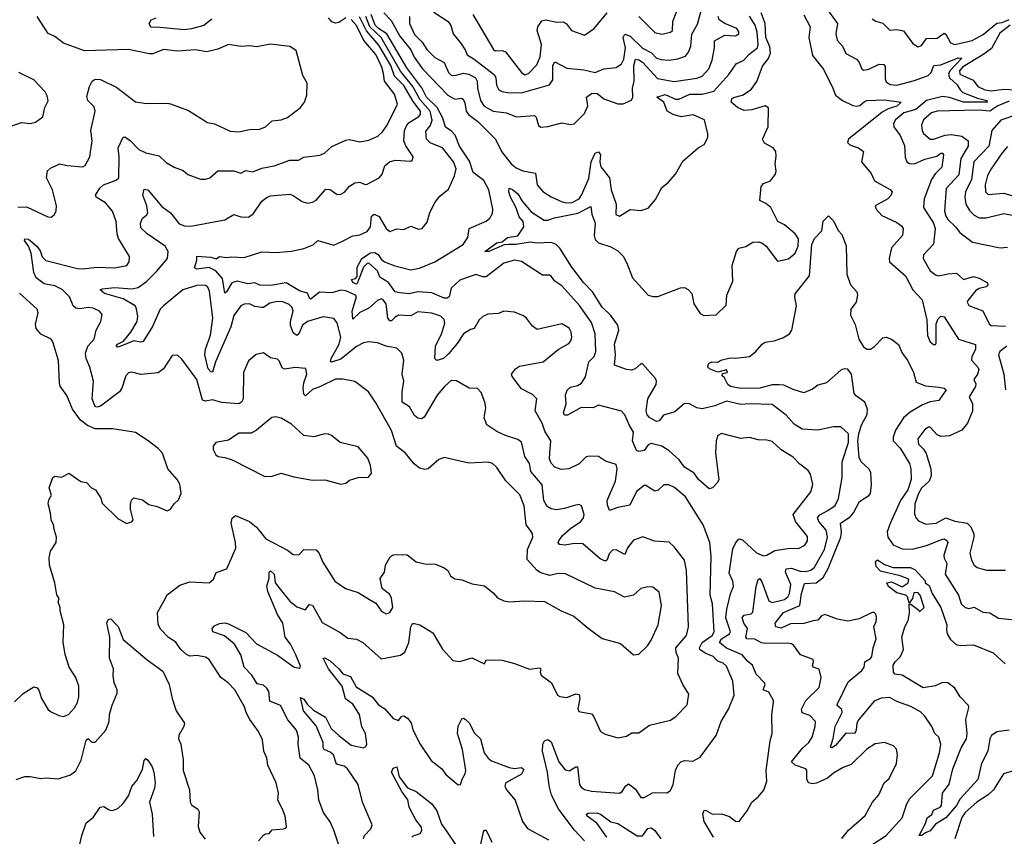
# Model space of a CAD drawing. Extents: x 1603745 to 1745082, y 385868 to 533966.
# Tile 303 of 646: x 1709735 to 1715348, y 405020 to 409676. Entities that reach past the tile are written whole.
import ezdxf

# ---------------------------------------------------------------- set-up
doc = ezdxf.new("R2010")
doc.units = 0

msp = doc.modelspace()

# ---------------------------------------------------------------- linework, layer by layer
at = {"layer": '0CON20XD'}
for points in [[(1713689.2, 405015), (1713636, 405105), (1713630, 405145), (1713635, 405165.8), (1713645, 405168.6), (1713685, 405146.5), (1713735, 405148.5), (1713782.1, 405132.1), (1713815, 405105.6), (1713835.6, 405104.4), (1713882.9, 405165), (1713908.6, 405215), (1713945.5, 405244.5), (1713976.4, 405283.6), (1713993.6, 405335), (1713990.9, 405395), (1714012.3, 405565), (1714024.4, 405605), (1714023.3, 405715), (1714032.9, 405785), (1714032.5, 405795), (1714005, 405840.8), (1713972.9, 405855), (1713984.3, 405885), (1713981.4, 405895), (1713933.5, 405943.5), (1713913.1, 405995), (1713885.8, 406015.8), (1713853.9, 406053.9), (1713765, 406092.7), (1713724.4, 406125), (1713735.6, 406145), (1713780.4, 406175), (1713786.3, 406185), (1713760.7, 406265), (1713765.2, 406315), (1713787.3, 406402.7), (1713804.5, 406445), (1713799.5, 406475), (1713779.2, 406520.8), (1713800.6, 406659.4), (1713815, 406692), (1713834.6, 406715.4), (1713855, 406710), (1713935, 406635.4), (1713975, 406618.5), (1713995, 406622.5), (1714039.8, 406650.2), (1714125, 406661.8), (1714175, 406661.2), (1714210.5, 406679.5), (1714225.5, 406705), (1714225, 406728.8), (1714156.8, 406815), (1714144.7, 406855), (1714245.3, 406984.7), (1714256.2, 407025), (1714243.1, 407085), (1714229.4, 407105), (1714182, 407142), (1714145, 407181.2), (1714075, 407222.5), (1714025, 407271.2), (1713995, 407279.1), (1713945, 407280), (1713895, 407294.4), (1713845, 407288.8), (1713735, 407315.7), (1713714.5, 407305.5), (1713705.6, 407274.4), (1713700.9, 407205), (1713720.8, 407055), (1713713, 407037), (1713683.9, 407006.1), (1713665, 407001.2), (1713605, 407054.2), (1713579.8, 407089.8), (1713524.2, 407124.2), (1713495, 407165.5), (1713436.9, 407216.9), (1713395, 407244.5), (1713335, 407259.3), (1713317.7, 407252.3), (1713295, 407220), (1713265, 407214.4), (1713250.5, 407220.5), (1713228.2, 407275), (1713234.5, 407325), (1713211.3, 407361.3), (1713185, 407423.3), (1713165, 407443.3), (1713035, 407477.5), (1713005, 407462), (1712935, 407465.6), (1712858.6, 407421.4), (1712840.8, 407420.8), (1712834.7, 407435), (1712850.4, 407485), (1712846.8, 407535), (1712856.7, 407563.3), (1712875, 407580.5), (1712915, 407589.6), (1712937.2, 407602.8), (1712960.2, 407639.8), (1712980, 407725), (1713010.8, 407755), (1713019.4, 407785), (1713015.4, 407885), (1712995, 407949.4), (1712926.1, 408046.1), (1712825, 408158.6), (1712785, 408185.7), (1712765, 408214), (1712755, 408219.2), (1712715, 408219.4), (1712595, 408297.3), (1712555, 408304.5), (1712495, 408287.9), (1712395, 408209.2), (1712375, 408209.1), (1712335, 408223.1), (1712245, 408191), (1712194.1, 408145), (1712183.4, 408096.6), (1712172.6, 408087.4), (1712155, 408087.6), (1712085, 408117.9), (1712005, 408123.8), (1711955, 408113.5), (1711901.9, 408118.1), (1711875, 408124.4), (1711838.2, 408178.2), (1711788.7, 408208.7), (1711774, 408245), (1711725, 408288.5), (1711715, 408286.4), (1711694.1, 408265.9), (1711658.7, 408171.3), (1711655, 408168), (1711635, 408178.2), (1711626, 408195), (1711648.8, 408201.2), (1711658.5, 408211.5), (1711659.5, 408265), (1711684.8, 408315), (1711735, 408345.8), (1711759.1, 408349.1), (1711777.9, 408337.9), (1711798.3, 408308.3), (1711815, 408296.1), (1711873.1, 408273.1), (1711965, 408250), (1712015, 408259.6), (1712102.2, 408295), (1712262.5, 408395), (1712289.1, 408435), (1712297.1, 408485), (1712395, 408527.8), (1712415, 408544.3), (1712429.7, 408570.3), (1712433.1, 408595), (1712410.2, 408705), (1712380.1, 408760.1), (1712320.2, 408805), (1712299.5, 408869.5), (1712242.3, 408955), (1712216.8, 409016.8), (1712195, 409042.2), (1712163.4, 409063.4), (1712147.9, 409115), (1712115.5, 409175.5), (1712054.3, 409235), (1712027.4, 409287.4), (1711942.2, 409402.2), (1711828.1, 409595), (1711780.4, 409625), (1711762, 409645), (1711739, 409705)], [(1711810.5, 409715), (1711852.1, 409672.1), (1711902.3, 409582.3), (1711965.2, 409505), (1711982.9, 409462.9), (1712032.2, 409395), (1712175.3, 409245), (1712215, 409223.8), (1712255, 409228.9), (1712262.3, 409222.3), (1712272.6, 409202.6), (1712281, 409155), (1712293.8, 409135), (1712346.7, 409095), (1712446.9, 408995), (1712480.9, 408925), (1712536.9, 408855), (1712565, 408831.1), (1712602.5, 408815), (1712675, 408800.6), (1712685.4, 408735), (1712717, 408697), (1712765, 408666.6), (1712828, 408638), (1712855, 408631.1), (1712885, 408633.2), (1712924.1, 408655), (1712937.6, 408675), (1712980.3, 408769.7), (1712992.9, 408865), (1713015.3, 408914.7), (1713035, 408921.8), (1713045.7, 408905.7), (1713041.5, 408865), (1713047.5, 408837.5), (1713097.5, 408775), (1713107.5, 408705), (1713136.2, 408625), (1713133.8, 408565), (1713155, 408556.7), (1713215, 408594), (1713275, 408587.5), (1713317.9, 408602.1), (1713358.7, 408651.3), (1713395, 408718.8), (1713431.7, 408748.3), (1713474.3, 408795.7), (1713515, 408870), (1713603.3, 408945), (1713636, 408965), (1713657.5, 409005), (1713658, 409025), (1713639.2, 409105), (1713573.9, 409133.9), (1713505, 409122.5), (1713460, 409135), (1713425.4, 409155), (1713406.3, 409206.3), (1713367.5, 409235), (1713415, 409249.5), (1713473.3, 409223.3), (1713492.3, 409222.3), (1713555, 409251.3), (1713625, 409251.9), (1713691.5, 409268.5), (1713777.3, 409362.7), (1713820, 409425), (1713863.8, 409446.2), (1713891.7, 409478.3), (1713940, 409515), (1713944.7, 409535.3), (1713939.2, 409605), (1713927.1, 409645), (1713895, 409695.3)], [(1712095, 409719.2), (1712178.2, 409665), (1712193.6, 409643.6), (1712205.6, 409595), (1712247.3, 409545), (1712274.4, 409505), (1712285.8, 409475), (1712325, 409451.5), (1712441.1, 409361.1), (1712449.4, 409345), (1712452.4, 409302.4), (1712467, 409277), (1712485, 409266.2), (1712515, 409260.3), (1712595, 409258.9), (1712756, 409305), (1712775, 409333.3), (1712774.4, 409415.6), (1712785, 409436.5), (1712855, 409399.6), (1712950.9, 409390.9), (1713015, 409374.5), (1713065, 409396.4), (1713135, 409403.9), (1713165.5, 409424.5), (1713179, 409451), (1713189.1, 409515), (1713174.7, 409575.3), (1713185, 409594.4), (1713215, 409582.9), (1713285, 409513.3), (1713337.4, 409487.4), (1713365, 409456.9), (1713390.9, 409449.1), (1713435, 409445.3), (1713487.6, 409452.4), (1713531.2, 409468.8), (1713548.4, 409491.6), (1713560.7, 409525), (1713566.2, 409593.8), (1713599.5, 409650.5), (1713620.8, 409735)], [(1712318, 409705), (1712436.1, 409506.1), (1712445, 409498.9), (1712485, 409499.6), (1712505, 409492.1), (1712595, 409375.5), (1712615, 409362), (1712635, 409368.8), (1712682.2, 409417.8), (1712703, 409465), (1712709.8, 409535), (1712684.6, 409615.4), (1712688.6, 409635), (1712711.1, 409668.9), (1712734.2, 409675.8), (1712797.5, 409662.5), (1712835, 409663.8), (1712852.1, 409652.1), (1712880, 409615), (1712955, 409588.6), (1713010, 409625), (1713084.2, 409715.8)], [(1714422.2, 405007.8), (1714459.2, 405055), (1714555, 405138), (1714595.7, 405215), (1714633.2, 405256.8), (1714662, 405325), (1714690.8, 405349.2), (1714732.9, 405435), (1714739.4, 405485), (1714733, 405517), (1714716.2, 405535), (1714665, 405554.3), (1714612.4, 405547.6), (1714565, 405517.5), (1714475, 405428.6), (1714428.7, 405411.3), (1714375, 405380), (1714339.4, 405350.6), (1714277.5, 405322.5), (1714255, 405318.5), (1714231.1, 405325), (1714222, 405345), (1714222.5, 405395), (1714216.9, 405405), (1714155, 405425.4), (1714135.6, 405445), (1714197.9, 405522.1), (1714234.4, 405555), (1714252.2, 405585), (1714270, 405645), (1714272.2, 405675), (1714238.7, 405708.7), (1714195, 405724.6), (1714190.9, 405745), (1714215.8, 405794.2), (1714292.5, 405867.5), (1714302.9, 405925), (1714292, 405972), (1714258.8, 405985), (1714254.2, 405994.2), (1714260.8, 406015), (1714257.9, 406027.9), (1714186.7, 406055), (1714147.3, 406107.3), (1714135, 406116.9), (1714110.6, 406120.6), (1713988.7, 406118.7), (1713963.3, 406123.3), (1713925, 406143.8), (1713880, 406145), (1713874.2, 406155), (1713884.8, 406204.8), (1713863.1, 406235), (1713852.8, 406267.2), (1713865, 406280), (1713905, 406289.1), (1713915, 406297.5), (1713933.3, 406445), (1713945, 406483.8), (1713955, 406488.8), (1713965, 406470.8), (1714005, 406361.8), (1714025, 406352.5), (1714095, 406370.6), (1714114, 406386), (1714123.8, 406405), (1714130.5, 406455), (1714101.4, 406525), (1714103.6, 406545), (1714135, 406549.2), (1714185, 406531.4), (1714215, 406529.8), (1714245, 406536.8), (1714265, 406553.6), (1714322.4, 406655), (1714340.2, 406725), (1714332, 406765), (1714290.3, 406815), (1714283.7, 406835), (1714297.1, 406852.9), (1714341.6, 406878.4), (1714383.9, 406906.1), (1714403.2, 406945), (1714422.9, 407065), (1714423.8, 407155), (1714459.4, 407265), (1714459.6, 407315), (1714415, 407354.3), (1714375, 407354.5), (1714285, 407335.7), (1714195, 407341.1), (1714150.3, 407370.3), (1714105, 407421.9), (1714025, 407482.7), (1713895, 407486.2), (1713845, 407481.7), (1713765, 407501.1), (1713698, 407475), (1713625, 407456.7), (1713595, 407463.3), (1713554, 407485), (1713525, 407488.4), (1713469.1, 407440.9), (1713405, 407421.5), (1713380.7, 407389.3), (1713365, 407385.4), (1713325, 407407.2), (1713312.8, 407422.8), (1713306.9, 407445), (1713316.2, 407513.8), (1713363.8, 407595), (1713365.3, 407615), (1713359.4, 407629.4), (1713285, 407713.1), (1713275, 407713.1), (1713243.1, 407685), (1713222.2, 407677.8), (1713195, 407681), (1713126.5, 407706.5), (1713132.4, 407765), (1713126, 407825), (1713150.4, 407905), (1713145.5, 407935), (1713105, 407988.8), (1713055, 408037.5), (1713000.5, 408125), (1712948.2, 408178.2), (1712883.3, 408265), (1712814.2, 408374.2), (1712793.3, 408393.3), (1712765, 408405.9), (1712685, 408401.8), (1712645, 408407.4), (1712565, 408394), (1712524, 408394), (1712496.8, 408393.2), (1712410, 408355), (1712387.5, 408355), (1712455, 408404.5), (1712485, 408408.5), (1712515, 408434.6), (1712575, 408442.7), (1712609.4, 408495), (1712605.6, 408525), (1712582.7, 408552.7), (1712565, 408602.9), (1712533.1, 408665), (1712524.3, 408695), (1712525, 408716), (1712545, 408707.8), (1712575, 408683.1), (1712600.4, 408640.4), (1712650.6, 408580.6), (1712725, 408533.1), (1712745, 408532.6), (1712783.1, 408546.9), (1712916.5, 408573.5), (1712991.2, 408611.2), (1712997.2, 408567.2), (1713015.2, 408515), (1713010.2, 408445), (1713015, 408421.8), (1713035, 408403.2), (1713105, 408381.8), (1713145, 408358.2), (1713175, 408327.7), (1713196.9, 408286.9), (1713228.4, 408205), (1713318.1, 408105), (1713345, 408096.8), (1713372.4, 408097.6), (1713502.1, 408147.9), (1713525, 408148.1), (1713545, 408137.5), (1713566.9, 408115), (1713578.5, 408055), (1713615, 408000.8), (1713635, 407989.2), (1713705, 407992.5), (1713761.7, 408048.3), (1713765.8, 408105), (1713800.9, 408185), (1713796.2, 408275), (1713822, 408355), (1713835, 408374), (1713875, 408382.9), (1713915, 408407.5), (1713945, 408410), (1713965, 408404.3), (1713990, 408385), (1714055, 408299.2), (1714118, 408312), (1714156, 408344), (1714173.6, 408385), (1714175, 408427.1), (1714155.3, 408455.3), (1714095, 408506.7), (1714056.2, 408525), (1714016.2, 408605), (1713988.3, 408628.3), (1713953.3, 408645), (1713962, 408725), (1713975, 408742), (1714015, 408758), (1714043.8, 408795), (1714048, 408812), (1714040.7, 408855), (1714048.2, 408898.2), (1714045, 408924.4), (1714030.5, 408945), (1713981.7, 408971.7), (1713968.9, 408995), (1714001.4, 409065), (1714004.4, 409174.4), (1713985, 409184.4), (1713908.8, 409161.2), (1713865, 409158.8), (1713827.8, 409175), (1713791.4, 409205), (1713794.4, 409225), (1713805, 409232.5), (1713855, 409246.2), (1713905, 409278.9), (1713936.2, 409323.8), (1713969.2, 409410.8), (1714003.2, 409455), (1714015.5, 409484.5), (1714011.2, 409521.2), (1713988.7, 409575), (1713984.6, 409655), (1713960.9, 409715)], [(1713264.8, 409694.8), (1713355, 409603.9), (1713395, 409593.1), (1713445.4, 409604.6), (1713455.5, 409615), (1713458.9, 409665), (1713488.1, 409745)], [(1714205, 409704.4), (1714240.4, 409635), (1714233.3, 409575), (1714255, 409472.5), (1714315, 409395.6), (1714366.9, 409295), (1714385.5, 409245.5), (1714426, 409215), (1714485, 409186.2), (1714505, 409182.3), (1714525, 409187.5), (1714550, 409210), (1714564.7, 409215.3), (1714665, 409219.1), (1714760, 409205), (1714735, 409183.2), (1714685, 409168.5), (1714651.2, 409148.8), (1714459.2, 408995), (1714454.3, 408975), (1714465, 408963.5), (1714486.7, 408955), (1714516.2, 408945), (1714546, 408925), (1714534.4, 408865), (1714589.4, 408799.4), (1714607.3, 408757.3), (1714697, 408707), (1714708, 408695), (1714702.9, 408675), (1714682.9, 408655), (1714612, 408615), (1714617.1, 408595), (1714648.9, 408558.9), (1714735, 408520), (1714761.5, 408501.5), (1714771.9, 408485), (1714766.9, 408445), (1714704.4, 408375), (1714690.6, 408315), (1714692.5, 408295), (1714785, 408216.5), (1714826.2, 408136.2), (1714878.9, 408078.9), (1714906.7, 407965), (1714909.6, 407875), (1714925, 407838.8), (1714945, 407824), (1714955, 407823.8), (1714958.6, 407831.4), (1714958.5, 407941.5), (1714970.7, 407970.7), (1714985, 407985.6), (1715005, 407981.4), (1715086.7, 407855), (1715183.3, 407823.3), (1715183.1, 407795), (1715162.2, 407755), (1715160, 407735), (1715197.5, 407695), (1715202.4, 407682.4), (1715195.4, 407655), (1715174.4, 407625), (1715185, 407600), (1715184.4, 407585), (1715148, 407525), (1715165.5, 407485.5), (1715166.2, 407443.8), (1715137.1, 407375), (1715106.4, 407335), (1715035, 407303.3), (1714985, 407299.2), (1714965, 407308.8), (1714925, 407352.5), (1714915, 407352.5), (1714895, 407340), (1714854.7, 407285.3), (1714859.5, 407255), (1714887.3, 407227.3), (1714902.1, 407202.1), (1714928.2, 407115), (1714930.4, 407075), (1714919.1, 407045), (1714876.2, 407005), (1714859.2, 406975), (1714837.8, 406915), (1714836.2, 406856.2), (1714844.6, 406834.6), (1714858.9, 406818.9), (1714900.9, 406799.1), (1714958.8, 406805), (1715015, 406835.3), (1715065, 406816.6), (1715135.6, 406805.6), (1715156.5, 406785), (1715173.5, 406745), (1715173.7, 406725), (1715151.8, 406635), (1715160.8, 406595), (1715175.5, 406565), (1715192.7, 406552.7), (1715246.7, 406536.7), (1715355, 406537.3)], [(1714323.1, 409755), (1714397.7, 409655), (1714387.1, 409595), (1714395, 409559.2), (1714425.3, 409525.3), (1714445, 409484.2), (1714505, 409451.4), (1714518.6, 409435), (1714535, 409396.2), (1714545, 409389.2), (1714575, 409394.3), (1714635, 409421.9), (1714661.4, 409421.4), (1714668.9, 409408.9), (1714669.1, 409339.1), (1714675, 409322), (1714697.1, 409307.1), (1714735, 409302.5), (1714835, 409328.7), (1714912.9, 409357.1), (1714930.2, 409375), (1714945.3, 409414.7), (1714985, 409418.1), (1715085, 409457.8), (1715105, 409455.8), (1715038, 409385), (1715030.5, 409365), (1715035.1, 409345), (1715078.4, 409305), (1715095.4, 409275.4), (1715111.6, 409261.6), (1715195, 409228), (1715247.5, 409215), (1715249.2, 409205), (1715114.5, 409205.5), (1715035, 409232.2), (1714995, 409237.5), (1714905, 409214.6), (1714843.3, 409163.3), (1714775, 409145.2), (1714727.8, 409105), (1714715.6, 409085), (1714718.6, 409065), (1714753.6, 409015), (1714778.1, 408958.1), (1714783, 408893), (1714792.5, 408865), (1714806.4, 408856.4), (1714835, 408854.6), (1714895, 408881.1), (1714962.2, 408897.8), (1714985, 408914.6), (1714995.2, 408915.2), (1715001.8, 408905), (1714990.7, 408835), (1714953.3, 408796.7), (1714932, 408765), (1714891.1, 408655), (1714887.9, 408605), (1714945, 408516.5), (1714954.4, 408485), (1714943.2, 408396.8), (1714887.1, 408335), (1714885.6, 408315), (1714924.3, 408245), (1714958.5, 408218.5), (1714975, 408215.5), (1715025, 408227.9), (1715075, 408230), (1715115, 408195.5), (1715171.8, 408211.8), (1715205, 408203.1), (1715252, 408175), (1715254.3, 408165), (1715245, 408153.5), (1715205, 408143.2), (1715185, 408131.3), (1715140, 408075), (1715135.7, 408065), (1715145, 408046.2), (1715225, 408016), (1715262.2, 407942.2), (1715272.9, 407932.9), (1715355, 407928)], [(1709725, 408607.3), (1709775, 408609.1), (1709895, 408552.9), (1709915, 408550.8), (1709933.8, 408565), (1709944, 408586), (1709944.2, 408615), (1709921.8, 408705), (1709888.1, 408775), (1709894, 408815), (1709910.7, 408829.3), (1709965, 408854.2), (1710005, 408844.4), (1710095, 408836.5), (1710108.9, 408845), (1710134.4, 408895), (1710148.9, 408985), (1710140, 409045), (1710166.4, 409155), (1710159.8, 409179.8), (1710124.2, 409215), (1710117.7, 409237.7), (1710132.5, 409295), (1710148.8, 409325), (1710165, 409337.5), (1710195, 409335.7), (1710288.6, 409288.6), (1710395, 409208.6), (1710458.3, 409198.3), (1710575, 409200.6), (1710595, 409195.8), (1710697.9, 409157.9), (1710805, 409090.8), (1710845, 409081.4), (1710935, 409041.1), (1710985, 409036.7), (1711045, 409050), (1711105, 409051.4), (1711136.2, 409065), (1711175, 409098.6), (1711225, 409104.5), (1711262, 409118), (1711336.2, 409175), (1711358, 409205), (1711372, 409245), (1711373.8, 409315), (1711348.3, 409358.3), (1711310.5, 409500.5), (1711275, 409524), (1711165, 409537.1), (1711085, 409522), (1711045, 409527.1), (1710995, 409522.9), (1710925, 409534.3), (1710865, 409507.9), (1710802.4, 409492.4), (1710735, 409504.5), (1710636.1, 409496.1), (1710555, 409505.6), (1710495, 409482), (1710475, 409482), (1710355, 409505.6), (1710105, 409497.8), (1709985, 409542.5), (1709935, 409580.4), (1709898.1, 409598.1), (1709835.7, 409695)], [(1711124.2, 405025.8), (1711136.2, 405033.8), (1711157.5, 405035), (1711175, 405056.7), (1711238.3, 405061.7), (1711253, 405067), (1711256.7, 405075), (1711248, 405135), (1711234.2, 405175), (1711206, 405225), (1711211.4, 405265), (1711197.8, 405325), (1711150.4, 405425), (1711144.5, 405465), (1711127.3, 405505), (1711120.2, 405570.2), (1711097, 405617), (1711047.1, 405685), (1711025.8, 405725), (1711017.4, 405757.4), (1710961.9, 405855), (1710923.1, 405895), (1710882.2, 405925), (1710815, 406028), (1710795, 406041.4), (1710745, 406050), (1710705, 406047.1), (1710685.9, 406055.9), (1710654.2, 406084.2), (1710625, 406126.4), (1710583.5, 406153.5), (1710539.1, 406199.1), (1710525, 406227.5), (1710520.6, 406295), (1710555, 406356.7), (1710575, 406397.1), (1710648.6, 406451.4), (1710705, 406470), (1710815, 406465.6), (1710840, 406485), (1710855.9, 406524.1), (1710916, 406545), (1710967.3, 406662.7), (1710965.8, 406694.2), (1710940.9, 406805), (1710945.6, 406834.4), (1710965, 406849.2), (1711045, 406815.5), (1711085, 406782.2), (1711137.5, 406715), (1711260.9, 406650.9), (1711295, 406625.8), (1711325.6, 406624.4), (1711355, 406655.8), (1711425, 406653.8), (1711443.2, 406633.2), (1711462.6, 406582.6), (1711531.2, 406475), (1711593, 406433), (1711665, 406409.2), (1711729.2, 406369.2), (1711765, 406348.8), (1711795, 406306.2), (1711810, 406295), (1711825, 406288.8), (1711845.8, 406295), (1711862.9, 406325), (1711855, 406377.5), (1711845, 406399.2), (1711802.2, 406432.2), (1711790.3, 406489.7), (1711814.3, 406525.7), (1711820, 406565), (1711847.3, 406612.7), (1711865, 406624), (1711883.2, 406626.8), (1711944.4, 406624.4), (1711995, 406584.3), (1712045, 406573.3), (1712105, 406571.1), (1712155, 406550.8), (1712175.6, 406535.6), (1712190.8, 406505), (1712215, 406488.1), (1712255, 406482.5), (1712315, 406459.2), (1712385, 406448.8), (1712435, 406408.8), (1712459.7, 406379.7), (1712495, 406362.5), (1712525, 406355.8), (1712615, 406362.5), (1712727.7, 406357.7), (1712822.5, 406305), (1712893.3, 406275), (1712975, 406206.2), (1713055, 406147.5), (1713159.7, 406119.7), (1713234.1, 406054.1), (1713265, 406058.8), (1713313.4, 406106.6), (1713335, 406138), (1713374.4, 406225), (1713393.8, 406335), (1713381.1, 406411.1), (1713345, 406440.8), (1713315, 406442.9), (1713275, 406432.9), (1713233.8, 406395), (1713183.1, 406383.1), (1713125, 406414.3), (1713015, 406435.5), (1712847, 406517), (1712805, 406518.6), (1712757.6, 406507.6), (1712705, 406521.9), (1712685, 406535.6), (1712628.3, 406598.3), (1712629.2, 406655), (1712659.4, 406725), (1712657.8, 406745), (1712647.5, 406762.5), (1712622.3, 406795), (1712610, 406905), (1712586.9, 406966.9), (1712506.3, 407046.3), (1712455, 407122), (1712430, 407145), (1712405, 407153.3), (1712295, 407146.9), (1712155, 407179.2), (1712125, 407168), (1712063.8, 407115), (1712045, 407110.5), (1712015, 407118.9), (1711983.3, 407143.3), (1711934.5, 407205), (1711883.8, 407245), (1711855, 407333.8), (1711765, 407492), (1711723.4, 407553.4), (1711645, 407613.1), (1711576.4, 407626.4), (1711535, 407626.2), (1711450.4, 407585), (1711405, 407567.6), (1711365, 407531.4), (1711355, 407540), (1711350.2, 407575), (1711354.1, 407605.9), (1711371.8, 407655), (1711367, 407687), (1711305, 407693.1), (1711245, 407682.5), (1711231.7, 407691.7), (1711215, 407731.2), (1711205, 407740), (1711165, 407747.5), (1711125, 407775.6), (1711082.6, 407767.4), (1711038.7, 407731.3), (1711011.9, 407665), (1711008.2, 407515), (1710999.5, 407495), (1710985, 407485.4), (1710885, 407493.9), (1710835, 407507.8), (1710795, 407501.8), (1710776.4, 407506.4), (1710745, 407624.4), (1710660.3, 407740.3), (1710633.9, 407763.9), (1710605, 407761.2), (1710555.4, 407684.6), (1710525, 407662.2), (1710425, 407653.8), (1710375, 407667.1), (1710355, 407662), (1710340, 407645), (1710317.1, 407575), (1710303.5, 407555), (1710195, 407472.7), (1710175.9, 407465.9), (1710165, 407470), (1710147.7, 407515), (1710155.3, 407615), (1710135.3, 407695.3), (1710113.4, 407745), (1710109.7, 407775), (1710123.2, 407815), (1710160.5, 407855), (1710171.4, 407905), (1710197.1, 407955), (1710205.7, 407995), (1710190, 408015), (1710155, 408031.5), (1710125, 408035.4), (1710077.4, 408027.4), (1710055, 408030.5), (1710040.4, 408045), (1710018.8, 408095), (1709976.8, 408136.8), (1709935, 408157.6), (1709875, 408169.7), (1709830, 408205), (1709815.3, 408235.3), (1709800.7, 408345), (1709784.8, 408384.8), (1709762.7, 408417.3), (1709765, 408426), (1709785, 408424.4), (1709832.5, 408385), (1709852, 408358), (1709864.2, 408324.2), (1709885, 408303.6), (1710065, 408257.8), (1710095, 408255.9), (1710175.9, 408265.9), (1710278.3, 408261.7), (1710346.1, 408273.9), (1710359.4, 408295), (1710361.4, 408325), (1710298, 408428), (1710290, 408455), (1710284.5, 408525), (1710264.4, 408585), (1710225, 408631.9), (1710171.2, 408665), (1710168, 408675), (1710191.8, 408715), (1710213.3, 408735), (1710285, 408760.3), (1710299.6, 408775), (1710301.9, 408895), (1710296.2, 408945), (1710325, 409005.8), (1710335, 409007.5), (1710365, 408988), (1710414, 408935), (1710455, 408916.4), (1710529.5, 408899.5), (1710570.9, 408860.9), (1710615, 408835.8), (1710667, 408817), (1710693.2, 408793.2), (1710765, 408767.1), (1710795, 408766.7), (1710818.8, 408775), (1710865, 408814.2), (1710955, 408813.8), (1710995, 408801.9), (1711025, 408816), (1711065, 408809.4), (1711115, 408830), (1711185, 408842.1), (1711275, 408874.5), (1711325, 408874.6), (1711355, 408891.8), (1711446.5, 408903.5), (1711472.5, 408915), (1711515, 408953.1), (1711595, 408990), (1711615, 408992.1), (1711675, 408978.7), (1711725, 408989.2), (1711777.4, 409012.6), (1711802.8, 409037.2), (1711830.7, 409075), (1711888.5, 409195), (1711872.3, 409252.3), (1711814.7, 409325), (1711809.9, 409369.9), (1711800, 409405), (1711765, 409477), (1711697.7, 409557.7), (1711655, 409643.1), (1711625, 409677.4)], [(1712485, 406024.2), (1712555, 406005.6), (1712642.1, 405972.1), (1712700.5, 405980.5), (1712705.7, 405975), (1712701.9, 405955), (1712707.6, 405937.6), (1712767.5, 405895), (1712800.8, 405825), (1712815, 405816.7), (1712855, 405811.5), (1712905, 405831.2), (1712925, 405828), (1712928, 405805), (1712917, 405747), (1712922.2, 405732.2), (1712995, 405718.6), (1713006.9, 405705), (1713046.8, 405616.8), (1713072.7, 405602.7), (1713145, 405582), (1713195, 405591.2), (1713225, 405608.8), (1713265, 405610), (1713325, 405653.8), (1713445, 405682.5), (1713475, 405702), (1713540, 405770), (1713549.7, 405829.7), (1713515.7, 405885), (1713487.4, 405947.4), (1713490, 406035), (1713477.7, 406067.7), (1713476.1, 406095), (1713536.2, 406165), (1713546.9, 406215), (1713536.4, 406535), (1713524.5, 406594.5), (1713465, 406671.2), (1713436.7, 406696.7), (1713353.4, 406703.4), (1713286.7, 406726.7), (1713235, 406707.5), (1713200, 406665), (1713185, 406626.2), (1713135, 406653.3), (1713115, 406650.4), (1713095, 406630.6), (1713084.6, 406595.4), (1713075, 406588.5), (1713045, 406601.2), (1712945, 406686.7), (1712895, 406690), (1712845, 406680.5), (1712813.1, 406683.1), (1712805.6, 406695), (1712808.8, 406705), (1712830, 406735), (1712875, 406775.3), (1712933.5, 406815), (1712948.8, 406835), (1712953.6, 406855), (1712937.5, 406905), (1712925, 406910.8), (1712896.4, 406906.4), (1712841.3, 406888.7), (1712795, 406881.8), (1712765, 406886.7), (1712741.1, 406901.1), (1712723.3, 406935), (1712713.4, 407023.4), (1712649.1, 407099.1), (1712640.4, 407145), (1712614.6, 407185), (1712596.2, 407266.2), (1712575, 407283.1), (1712505, 407304.5), (1712455, 407328.1), (1712398.8, 407365), (1712383.6, 407405), (1712392.5, 407462.5), (1712387.1, 407495), (1712365, 407550), (1712345, 407573.8), (1712296.7, 407575), (1712225, 407616.5), (1712195, 407618.6), (1712156.9, 407585), (1712114.4, 407535), (1712040, 407410), (1712025, 407400), (1712005, 407404.3), (1711985, 407420), (1711958, 407468), (1711915.6, 407495), (1711914.7, 407555), (1711925.4, 407615), (1711915.4, 407655.4), (1711924.5, 407734.5), (1711913.1, 407775), (1711885, 407803.8), (1711825, 407814.3), (1711775, 407832.9), (1711725, 407838.9), (1711695, 407834.4), (1711655, 407812), (1711565, 407739.7), (1711512.7, 407722.7), (1711507.3, 407727.3), (1711510.9, 407745), (1711556, 407825), (1711565.2, 407865), (1711545, 407948), (1711525, 407971.9), (1711465, 407981.5), (1711375, 407955.3), (1711346.4, 407933.6), (1711325.5, 407884.5), (1711315, 407874.4), (1711295, 407890), (1711279.8, 407935), (1711278.3, 407955), (1711293.4, 408015), (1711287.7, 408035), (1711271.3, 408051.3), (1711235, 408067.3), (1711205, 408068.5), (1711160.9, 408059.1), (1711125, 408034.3), (1711115, 408034.2), (1711075, 408040), (1711044.3, 408055.7), (1711015, 408053.1), (1710996.4, 408043.6), (1710955, 407988.6), (1710938.4, 407925), (1710851.1, 407725), (1710835, 407666.9), (1710825, 407667.3), (1710808.8, 407685), (1710791, 407765), (1710793.5, 407796.5), (1710822.3, 407877.7), (1710835.8, 407975), (1710818.1, 408128.1), (1710805.4, 408155), (1710791.9, 408161.9), (1710745, 408161.2), (1710665, 408135.3), (1710554.6, 408045), (1710536.8, 408025), (1710492.4, 407927.6), (1710439.5, 407840.5), (1710425, 407837.3), (1710385, 407845.3), (1710301.4, 407811.4), (1710295, 407808.1), (1710285.8, 407815), (1710292.5, 407825), (1710326.4, 407843.6), (1710368.9, 407895), (1710405.3, 407955), (1710408.9, 407985), (1710399.5, 408035), (1710394.3, 408045), (1710324.4, 408085), (1710219.2, 408115), (1710194.3, 408135), (1710208.2, 408141.8), (1710275, 408149.6), (1710375, 408141.3), (1710410.4, 408149.6), (1710457.3, 408182.7), (1710517.5, 408242.5), (1710577.7, 408315), (1710580.9, 408355), (1710565.3, 408385), (1710462.5, 408455), (1710425, 408490), (1710424.4, 408515), (1710434.4, 408545), (1710458.9, 408561.1), (1710465.7, 408575), (1710459.5, 408615), (1710437.9, 408675), (1710445, 408708.8), (1710465, 408705.4), (1710545, 408611.8), (1710594.5, 408575), (1710645, 408512.3), (1710675, 408501.1), (1710711.4, 408498.6), (1710905, 408535.5), (1710955, 408564.5), (1710995, 408552.7), (1711039.8, 408550.2), (1711068.8, 408571.2), (1711115, 408641.1), (1711145, 408664.5), (1711165, 408670.9), (1711275, 408681.5), (1711295, 408674.4), (1711345, 408638.6), (1711375, 408630), (1711404.5, 408635.5), (1711425, 408647.1), (1711480.9, 408709.1), (1711505, 408708.1), (1711545, 408679.4), (1711565, 408681.1), (1711587.1, 408692.9), (1711615, 408727.8), (1711645, 408745.5), (1711675, 408750.5), (1711705, 408736), (1711715, 408737.5), (1711785, 408774.4), (1711800.6, 408795), (1711817.1, 408842.9), (1711843.7, 408866.3), (1711875, 408874.3), (1711965, 408870), (1711973.9, 408876.1), (1711977.5, 408895), (1711936.3, 408956.3), (1711925.3, 408985.3), (1711929.1, 409045), (1711942, 409075), (1711955, 409089.6), (1712011.3, 409125), (1712019.2, 409135), (1712019.8, 409155), (1711978.9, 409208.9), (1711925, 409300), (1711872.4, 409355), (1711850.1, 409415), (1711781.6, 409531.6), (1711711.7, 409611.7), (1711673.1, 409693.1)], [(1710830.4, 409679.6), (1710785, 409642.2), (1710715, 409623.2), (1710675, 409619), (1710535, 409631.2), (1710483.5, 409633.5), (1710473, 409655), (1710484.3, 409675.7), (1710512.7, 409687.3)], [(1711330.9, 408130.9), (1711255, 408176.3), (1711165, 408160), (1711105, 408162.9), (1711075, 408175.4), (1711035, 408169.6), (1710975, 408184.4), (1710945, 408174.7), (1710915, 408124.4), (1710905, 408117.5), (1710891, 408201), (1710854, 408245), (1710815, 408264), (1710745, 408254.4), (1710731.6, 408261.6), (1710744.6, 408305), (1710745, 408328), (1710825, 408321.3), (1710855, 408312.5), (1710875, 408326.2), (1710915, 408320), (1710945, 408324.3), (1711015, 408320.6), (1711115, 408352.5), (1711195, 408349.4), (1711285, 408357.1), (1711355, 408370.9), (1711407.6, 408392.4), (1711435, 408416.7), (1711525, 408390.4), (1711576.2, 408413.8), (1711635, 408444.3), (1711675, 408450), (1711715, 408468.2), (1711734.7, 408495.3), (1711741.4, 408555), (1711755, 408567.8), (1711784.1, 408554.1), (1711825, 408485.8), (1711845, 408469.2), (1711885, 408484.2), (1711925, 408479.2), (1711965, 408498), (1712007.7, 408482.3), (1712030, 408485), (1712057.7, 408522.3), (1712073.9, 408576.1), (1712103.6, 408636.4), (1712130.3, 408669.7), (1712180.5, 408709.5), (1712213.9, 408785), (1712222.4, 408825), (1712208, 408865), (1712144.4, 408945), (1712075, 408973.3), (1712054.8, 408995), (1712050.7, 409039.3), (1712077, 409075), (1712087.1, 409102.9), (1712074.3, 409155), (1712018.9, 409218.9), (1711975.3, 409295), (1711905, 409383), (1711796.5, 409575), (1711731.1, 409635), (1711708.5, 409695)], [(1711595, 409686.3), (1711555, 409660.4), (1711535, 409656.2), (1711515, 409664.6), (1711495, 409686.1)], [(1711957.5, 409695), (1711957.5, 409655), (1711985, 409591.1), (1712028.6, 409548.6), (1712056.5, 409506.5), (1712100.8, 409460.8), (1712155, 409431.4), (1712180.4, 409375), (1712195, 409360.4), (1712215, 409357.8), (1712265, 409371.1), (1712295.6, 409365), (1712333.8, 409345), (1712343.1, 409325), (1712345.7, 409285), (1712361.6, 409215), (1712382.3, 409182.3), (1712435, 409155.3), (1712510.8, 409145), (1712565, 409122.9), (1712670.3, 409130.3), (1712680, 409120), (1712693.2, 409073.2), (1712705, 409062.5), (1712745, 409066.9), (1712825, 409088.1), (1712875, 409079.4), (1712895, 409081.9), (1712955, 409142), (1712972.9, 409185), (1712966.7, 409235), (1712993.9, 409256.1), (1713025, 409256.2), (1713065, 409224.2), (1713145, 409196.9), (1713175, 409195.7), (1713222.7, 409217.3), (1713230, 409235), (1713227.8, 409285), (1713237, 409325), (1713235.5, 409415), (1713245, 409450.7), (1713265, 409447.4), (1713285, 409433.8), (1713370.1, 409340.1), (1713466.8, 409323.2), (1713595, 409342.4), (1713625, 409354.2), (1713664, 409395), (1713683.3, 409445), (1713695.3, 409515), (1713695.7, 409555), (1713755, 409588.2), (1713815, 409583.9), (1713835.4, 409595), (1713835, 409607.5), (1713822.5, 409625), (1713753.8, 409653.8), (1713722.5, 409675), (1713715.9, 409695)], [(1714595, 409681.4), (1714615, 409667.1), (1714656.2, 409656.2), (1714695, 409615.8), (1714735, 409620.8), (1714773.1, 409613.1), (1714825, 409541.4), (1714855, 409521.9), (1714875, 409529.2), (1714905, 409568.6), (1714965, 409571.4), (1715005, 409598.7), (1715015, 409594.5), (1715041.1, 409545), (1715065, 409534), (1715165, 409558.3), (1715228.1, 409591.9), (1715305, 409657.1), (1715335, 409660.7), (1715375, 409677.8)], [(1715380.8, 409645), (1715321.4, 409598.6), (1715275, 409512.2), (1715231.1, 409478.9), (1715108.9, 409405), (1715091.9, 409385), (1715094.2, 409365), (1715170.5, 409330.5), (1715196.2, 409295), (1715236.6, 409276.6), (1715275, 409270.6), (1715345, 409280.1), (1715406.2, 409276.2)], [(1709675, 409064.4), (1709745, 409090), (1709795, 409084.3), (1709825, 409092), (1709868.1, 409121.9), (1709878.6, 409175), (1709897.4, 409212.6), (1709892.6, 409242.6), (1709881.4, 409265), (1709815, 409333.8), (1709730, 409375)], [(1715375, 409211.9), (1715311.1, 409185), (1715265, 409153.8), (1715205, 409160), (1715037.3, 409157.3), (1714965, 409155.2), (1714931.9, 409145), (1714886.2, 409105), (1714876, 409075), (1714878.9, 409045), (1714887.3, 409027.3), (1714925, 408995.4), (1714945, 408994.2), (1715011.4, 409018.6), (1715045, 409022), (1715105, 409012), (1715141.5, 408985), (1715140.8, 408955), (1715100.4, 408885), (1715088.3, 408791.7), (1715016.3, 408713.7), (1715007.3, 408585), (1715013.8, 408555), (1715025, 408535.9), (1715070, 408495), (1715095, 408463.1), (1715167.2, 408407.2), (1715325, 408375.6), (1715365, 408378.5)], [(1715416.5, 409133.5), (1715327.6, 409102.4), (1715276.2, 409045), (1715259, 408955), (1715174.4, 408865), (1715159.8, 408765), (1715127.1, 408695), (1715122.5, 408665), (1715128.2, 408625), (1715148.5, 408588.5), (1715175, 408560.7), (1715205, 408546.8), (1715245, 408546.7), (1715345, 408571.3), (1715495, 408540)], [(1715365, 408953.1), (1715335, 408917.1), (1715273.4, 408826.6), (1715252.5, 408787.5), (1715237.8, 408735), (1715241.1, 408695), (1715255, 408678.5), (1715345, 408687.5), (1715455, 408655.2)], [(1714555, 404945.4), (1714674.5, 405025), (1714765.7, 405124.3), (1714791.6, 405205), (1714810, 405235), (1714938.7, 405365), (1714977.8, 405495), (1714985.9, 405545.9), (1714974.2, 405584.2), (1714951.2, 405605), (1714935.5, 405645.5), (1714895.6, 405705), (1714869.5, 405729.5), (1714815, 405760), (1714735, 405788.9), (1714695, 405811.5), (1714645, 405807.9), (1714605, 405789.6), (1714518, 405685), (1714507.9, 405665), (1714503.8, 405625), (1714495, 405605.5), (1714445, 405608.3), (1714385, 405536.9), (1714365, 405524.6), (1714357.5, 405527.5), (1714372.5, 405577.5), (1714382.9, 405645), (1714424, 405725), (1714421.8, 405741.8), (1714395.6, 405765), (1714396.4, 405775), (1714458.6, 405901.4), (1714536.2, 405965), (1714549.3, 405985), (1714553.5, 406015), (1714585.9, 406034.1), (1714592.2, 406045), (1714600, 406095), (1714616.5, 406145), (1714603.1, 406215), (1714618, 406245), (1714619.5, 406269.5), (1714615, 406286.7), (1714605, 406296), (1714595, 406296), (1714520.7, 406259.3), (1714455, 406246.7), (1714397.8, 406257.8), (1714325, 406283.8), (1714305, 406277.5), (1714285, 406251.5), (1714258.6, 406248.6), (1714205, 406233.1), (1714128.5, 406231.5), (1714075, 406207.3), (1714045.6, 406215), (1714042.3, 406235), (1714088.6, 406295), (1714181.9, 406335), (1714192.1, 406405), (1714208.2, 406461.8), (1714275, 406464.6), (1714315.8, 406495), (1714344, 406546), (1714415.2, 406725), (1714420, 406755), (1714414.7, 406805.3), (1714468.6, 406841.4), (1714487.8, 406865), (1714521.7, 406928.3), (1714575, 406962.1), (1714584.7, 406975.3), (1714590.9, 407025), (1714586.1, 407095), (1714575.2, 407115), (1714531.5, 407155), (1714519.7, 407179.7), (1714513.1, 407275), (1714519, 407315), (1714533.3, 407366.7), (1714565.3, 407425), (1714568.5, 407455), (1714552.9, 407495), (1714505, 407529.6), (1714492.8, 407545), (1714476.9, 407655), (1714455, 407683.1), (1714435, 407685.4), (1714415, 407678.2), (1714335, 407604.5), (1714285, 407591.8), (1714255, 407569.6), (1714205, 407549.2), (1714145, 407566.7), (1714091.3, 407591.3), (1714065, 407594.7), (1714025, 407593.3), (1713955, 407575.5), (1713845, 407572.5), (1713787.5, 407585), (1713771.4, 407595), (1713753.3, 407633.3), (1713740, 407645), (1713741.7, 407658.3), (1713770, 407665), (1713765, 407680), (1713715, 407666.7), (1713667.5, 407685), (1713657.5, 407695), (1713657.5, 407705), (1713665, 407717.5), (1713680, 407725), (1713715, 407722.5), (1713732.5, 407735), (1713785, 407748), (1713815, 407746), (1713895, 407755.5), (1713928.7, 407781.3), (1713968, 407825), (1713985, 407837.5), (1714035, 407845.8), (1714085, 407862.9), (1714123.8, 407885), (1714137.5, 407905), (1714164.1, 408045), (1714154, 408095), (1714156.5, 408113.5), (1714236.6, 408215), (1714250.8, 408395), (1714265, 408429.2), (1714306.9, 408473.1), (1714315, 408527.5), (1714345, 408557.5), (1714375, 408530), (1714401.2, 408475), (1714421.2, 408451.2), (1714446.8, 408386.8), (1714450.5, 408225), (1714471.4, 408165), (1714508, 408125), (1714511.2, 408105), (1714503.3, 408065), (1714472.2, 408025), (1714471.5, 407991.5), (1714498.1, 407938.1), (1714517.8, 407855), (1714545, 407810), (1714565, 407796.5), (1714585, 407797.9), (1714608.1, 407811.9), (1714655, 407862.2), (1714675, 407865.5), (1714705, 407854.4), (1714744.6, 407824.6), (1714765, 407774), (1714796.7, 407735), (1714830, 407665), (1714845, 407609.2), (1714898.3, 407588.3), (1714975, 407580.5), (1715005, 407574.2), (1715017.1, 407565), (1714975, 407504.5), (1714925, 407496.6), (1714880.7, 407479.3), (1714812, 407438), (1714773.1, 407405), (1714728, 407335), (1714714.2, 407295), (1714714.7, 407275), (1714755, 407232.5), (1714807, 407145), (1714815.6, 407115), (1714816.3, 407055), (1714797.8, 406995), (1714755.6, 406935), (1714697.3, 406802.7)], [(1712954.2, 404994.2), (1712895, 405057.5), (1712807.2, 405177.2), (1712767.2, 405255), (1712752.8, 405307.2), (1712744.6, 405385.4), (1712715.5, 405504.5), (1712718, 405545), (1712726.1, 405563.9), (1712745, 405571.2), (1712765, 405557.5), (1712807.7, 405445), (1712845, 405399.2), (1712866.7, 405393.3), (1712905, 405415.5), (1712915.4, 405415.4), (1712926.2, 405315), (1712935, 405300.6), (1712955, 405286.5), (1712995, 405277.3), (1713155, 405266.5), (1713169.4, 405275), (1713187.8, 405305), (1713205, 405318.1), (1713245, 405287.8), (1713275, 405241.2), (1713295, 405241.4), (1713342.7, 405267.3), (1713361.1, 405268.9), (1713425, 405268), (1713445, 405280), (1713461.1, 405315), (1713473.6, 405395), (1713487.3, 405425), (1713504.4, 405445), (1713525, 405451.2), (1713571.9, 405448.1), (1713615, 405470), (1713705.8, 405595), (1713734.2, 405675), (1713776.2, 405745), (1713807.5, 405825), (1713800.4, 405905), (1713765, 405990.5), (1713745, 406007.5), (1713715, 406018.6), (1713687.5, 406045), (1713643.2, 406063.2), (1713611.5, 406085), (1713610.4, 406095), (1713625.8, 406125), (1713682.2, 406165), (1713693.7, 406185), (1713684.3, 406345), (1713670.6, 406395), (1713676.1, 406616.1), (1713670, 406695), (1713630.7, 406795), (1713530, 406955), (1713468.7, 407008.7), (1713435, 407022.9), (1713406.9, 407023.1), (1713375, 406994.2), (1713355, 406988.6), (1713305, 407020.5), (1713295, 407020.9), (1713250.7, 406985), (1713212.4, 406907.6), (1713144.8, 406895.2), (1713097.5, 406877.5), (1713085, 406910), (1713084.7, 406935), (1713131.6, 407045), (1713140.3, 407115), (1713135, 407140.6), (1713075, 407159.1), (1713035, 407185.6), (1712982.4, 407187.6), (1712965, 407184.4), (1712925, 407144.4), (1712865.5, 407114.5), (1712821.1, 407111.1), (1712785, 407124.4), (1712765, 407147.5), (1712755, 407172.5), (1712756.3, 407203.7), (1712763.4, 407275), (1712729, 407329), (1712713.3, 407375), (1712673.5, 407445), (1712682.2, 407515), (1712659.2, 407539.2), (1712595, 407570.5), (1712541.8, 407641.8), (1712538.9, 407655), (1712562.2, 407685), (1712585, 407700.4), (1712720, 407725), (1712804.7, 407795.3), (1712865, 407829.3), (1712877.5, 407845), (1712882.5, 407865), (1712878.3, 407895), (1712867, 407917), (1712825, 407942.5), (1712685, 407909.5), (1712658.6, 407928.6), (1712625, 407973.3), (1712607, 407987), (1712555, 408008), (1712495, 408014), (1712465, 408001.1), (1712403.4, 407996.6), (1712375, 407984.2), (1712354.6, 407965.4), (1712325.7, 407914.3), (1712305, 407908.8), (1712265.5, 407884.5), (1712229.8, 407830.2), (1712179.2, 407770.8), (1712151.2, 407745), (1712113, 407733), (1712101.9, 407745), (1712105.5, 407815), (1712141, 407889), (1712158.2, 407945), (1712155.8, 407965.8), (1712135, 407985.4), (1712085, 408003.2), (1712005, 408010.8), (1711965, 407988.3), (1711895, 407990.4), (1711875, 407980.6), (1711855, 407959.2), (1711845, 407958.2), (1711834, 407975), (1711823.3, 408055), (1711805, 408080), (1711795, 408084.4), (1711775, 408074.5), (1711725, 408031.6), (1711673.5, 408006.5), (1711635, 407968.8), (1711630.2, 408015), (1711655.3, 408095), (1711650, 408105), (1711595, 408129.3), (1711565, 408134.1), (1711515, 408118), (1711445, 408122.1), (1711395, 408082.1), (1711387.3, 408087.3), (1711375, 408116.4), (1711330.9, 408130.9)], [(1709705, 405785.6), (1709755, 405834.3), (1709815, 405871.2), (1709835, 405866.7), (1709845, 405853.3), (1709859.4, 405805), (1709895, 405743.8), (1709910.7, 405730.7), (1709959.1, 405709.1), (1709985, 405702), (1710013.8, 405715), (1710048.3, 405751.7), (1710065, 405782.5), (1710073.1, 405815), (1710073, 405875), (1710056.1, 405926.1), (1710018, 405985), (1709993.9, 406056.1), (1709983.9, 406126.1), (1709986.9, 406225), (1709966, 406305), (1709966, 406325), (1709954, 406355), (1709960, 406375), (1709946.4, 406396.4), (1709936.4, 406465), (1709904.4, 406565), (1709903.1, 406606.9), (1709910, 406645), (1709944, 406695), (1709945.7, 406725), (1709934.3, 406764.3), (1709928.6, 406795), (1709914.2, 406825), (1709911.4, 406865), (1709898, 406915), (1709902.3, 406937.7), (1709917.5, 406965), (1709903.9, 407006.1), (1709923.3, 407065), (1709935, 407072.5), (1709975, 407066.7), (1710015, 407090), (1710083, 407043), (1710117, 407037), (1710145, 407007.5), (1710167.5, 406995), (1710197, 406947), (1710205, 406920), (1710295, 406832.5), (1710343.6, 406803.6), (1710375, 406813.3), (1710381.2, 406825), (1710366.2, 406885), (1710366.2, 406913.8), (1710373, 406937), (1710385, 406950), (1710435, 406938), (1710471.4, 406911.4), (1710519.5, 406899.5), (1710575, 406875.5), (1710595.8, 406885), (1710615.7, 406915), (1710641.1, 406938.9), (1710655.6, 406975), (1710648.5, 407028.5), (1710633.1, 407055), (1710579.6, 407115), (1710550, 407205), (1710525, 407231.2), (1710466.7, 407275), (1710395, 407322), (1710375, 407326), (1710265, 407343.1), (1710165, 407342.9), (1710121.8, 407361.8), (1710082.3, 407392.3), (1710035.4, 407455), (1710003.8, 407533.8), (1709966.8, 407586.8), (1709961.4, 407605), (1709956.5, 407733.5), (1709925, 407840), (1709914.2, 407854.2), (1709855, 407882.9), (1709828.6, 407915), (1709825, 407940), (1709840, 408005), (1709835.7, 408025.7), (1709735, 408116.9)], [(1715361.8, 407815), (1715322.1, 407785), (1715314.1, 407765.9), (1715344.6, 407654.6), (1715354.5, 407565.5)], [(1711565, 407028), (1711595, 407034), (1711615, 407050), (1711665, 407066), (1711723.3, 407066.7), (1711740, 407090), (1711735.6, 407135), (1711720, 407175), (1711665, 407240), (1711562.5, 407265), (1711513.3, 407305), (1711495, 407312.5), (1711475, 407314), (1711411.7, 407298.3), (1711355, 407304.2), (1711285, 407368.8), (1711225, 407404.4), (1711195, 407411.4), (1711172.4, 407407.6), (1711085.4, 407334.6), (1711055, 407317.8), (1710985, 407318), (1710925, 407278.8), (1710852.5, 407265), (1710837.5, 407245), (1710837.5, 407225), (1710853.3, 407195), (1710867.5, 407185), (1710905, 407180), (1710945.6, 407165.6), (1711131.7, 407071.7), (1711174.1, 407074.1), (1711225, 407091.2), (1711298.5, 407068.5), (1711405, 407050.6), (1711475, 407053.1), (1711565, 407028)], [(1714697.3, 406802.7), (1714680.4, 406755), (1714682.9, 406725), (1714715, 406681.8), (1714765, 406659.7), (1714825, 406656.7), (1714905, 406677.8), (1714995, 406714.6), (1715006.2, 406715), (1715022.9, 406705), (1715025.5, 406695), (1715003.6, 406623.6), (1715005.6, 406605), (1715020.5, 406575), (1715010.8, 406515), (1715087.5, 406395), (1715102, 406345), (1715125, 406324.4), (1715145, 406318.6), (1715175, 406326.7), (1715225, 406297.1), (1715265, 406294.4), (1715314.4, 406264.4), (1715445, 406250.9)], [(1715375, 405624.7), (1715305, 405614.7), (1715274.8, 405595.2), (1715264.3, 405575.7), (1715254.3, 405505.7), (1715218.4, 405435), (1715196.1, 405343.9), (1715096.1, 405233.9), (1715075, 405194.7), (1715015, 405124.4), (1714955, 405088), (1714925, 405050), (1714899.3, 405039.3), (1714877.5, 405025), (1714862.5, 405025), (1714898.1, 405091.9), (1714908, 405125), (1714935, 405143.3), (1714945, 405168.6), (1714982.5, 405185), (1714990.4, 405195), (1714995.9, 405265), (1715032.5, 405317.5), (1715053.8, 405405), (1715102.2, 405525), (1715132.7, 405575), (1715136.1, 405605), (1715128.1, 405685), (1715145.5, 405755), (1715143.1, 405765), (1715096.2, 405815), (1715066.4, 405865), (1715025.2, 405895.2), (1714995, 405897.2), (1714955, 405877), (1714885, 405865.7), (1714765, 405938.5), (1714724, 405945), (1714715.8, 405955.8), (1714714.5, 405995), (1714724.7, 406015.3), (1714755.7, 406045), (1714772.2, 406085), (1714764.5, 406154.5), (1714770.9, 406180.9), (1714780.6, 406215), (1714800.3, 406249.7), (1714808, 406292), (1714805, 406342.5), (1714815, 406343.3), (1714860, 406310), (1714865, 406300), (1714890, 406325), (1714868.5, 406395), (1714855, 406409.5), (1714832.4, 406407.6), (1714824, 406375), (1714805, 406350), (1714795.7, 406385), (1714785.7, 406395), (1714735, 406408.9), (1714687.3, 406445), (1714678.8, 406465), (1714705, 406470), (1714765, 406441.9), (1714800, 406465), (1714803.3, 406485), (1714753.8, 406505), (1714641.1, 406531.1), (1714618.2, 406558.2), (1714613.3, 406586.7), (1714624.7, 406595.3), (1714665, 406570.4), (1714715, 406552.6), (1714813.3, 406553.3), (1714839.7, 406539.7), (1714896.4, 406476.4), (1714897.5, 406465), (1714919.7, 406449.7), (1714936.5, 406405), (1714985, 406323.6), (1715019.3, 406225), (1715017.8, 406195), (1715022.3, 406175), (1715041.7, 406141.7), (1715073.4, 406113.4), (1715098.3, 406108.3), (1715171.5, 406111.5), (1715285, 406066.5), (1715352.5, 406002.5)], [(1711555, 404970), (1711525, 405053.8), (1711505, 405102), (1711466.1, 405156.1), (1711440, 405225), (1711434.4, 405285), (1711415.5, 405365), (1711382.9, 405425), (1711334, 405465), (1711322.3, 405545), (1711323.9, 405585), (1711312.3, 405625), (1711264, 405684), (1711222.7, 405765), (1711161.2, 405791.2), (1711155.3, 405845), (1711144.1, 405865), (1711125, 405880.8), (1711089.8, 405889.8), (1711058.8, 405938.8), (1711014, 405985), (1710995.4, 406055.4), (1710960.3, 406115), (1710902.3, 406162.3), (1710835.6, 406185), (1710832.5, 406205), (1710845, 406218.9), (1710875, 406233.6), (1710905, 406237.5), (1710925, 406231.8), (1711025, 406182.2), (1711085, 406116.9), (1711205, 406052.5), (1711300, 405985), (1711332.5, 405977.5), (1711335, 405990), (1711309.4, 406055), (1711279.4, 406115), (1711248.5, 406155), (1711234.5, 406235), (1711204.1, 406284.1), (1711149, 406415), (1711143.9, 406446.1), (1711157.6, 406492.4), (1711158.1, 406525), (1711165, 406532.9), (1711185, 406514.2), (1711191.1, 406465), (1711219.5, 406429.5), (1711275, 406360.4), (1711315, 406328), (1711365, 406311.4), (1711385, 406342), (1711405, 406338.6), (1711458.5, 406238.5), (1711562, 406182), (1711605, 406150), (1711654.5, 406144.5), (1711691.2, 406125), (1711795, 406032.2), (1711905, 406051.8), (1711930.4, 406069.6), (1711952.5, 406125), (1711965, 406213.3), (1711975, 406232.5), (1711985, 406234), (1712016.4, 406226.4), (1712089.8, 406179.8), (1712145, 406086), (1712205, 406022), (1712245, 406016.7), (1712313, 406037), (1712385, 406002.5), (1712395, 406026.7), (1712485, 406024.2)], [(1709715, 405343.8), (1709765, 405360), (1709795, 405361.2), (1709855, 405350), (1709885, 405353.8), (1709955, 405347.5), (1710025, 405370), (1710055, 405392.9), (1710085, 405452.9), (1710115, 405568.8), (1710125, 405578), (1710147.3, 405557.3), (1710165, 405556), (1710226.9, 405625), (1710245.6, 405675), (1710246.7, 405715), (1710262, 405768), (1710290, 405835), (1710290.8, 405855), (1710274.4, 405894.4), (1710268, 405935), (1710270, 405975), (1710248, 406035), (1710248.8, 406155), (1710231.5, 406235), (1710240, 406255), (1710255, 406258.9), (1710281.7, 406231.7), (1710296.2, 406216.2), (1710325, 406141.4), (1710462.5, 406025), (1710550.6, 405960.6), (1710588.1, 405885), (1710603.9, 405805), (1710627.8, 405735), (1710674.3, 405665), (1710670.8, 405645), (1710642.7, 405597.3), (1710640.8, 405575), (1710654.2, 405545), (1710667.1, 405455), (1710667.8, 405395), (1710702.5, 405285), (1710706.2, 405215), (1710715, 405200), (1710751.2, 405175), (1710758.7, 405158.7), (1710752.9, 405075), (1710762.7, 405042.7), (1710793, 405003)], [(1711694.5, 405005), (1711700, 405025), (1711737.3, 405062.7), (1711743.8, 405085), (1711689.6, 405215), (1711664.4, 405315), (1711602.9, 405405), (1711585, 405419.3), (1711540.7, 405430.7), (1711523.4, 405483.4), (1711505, 405499.7), (1711470.6, 405515), (1711465.9, 405525.9), (1711464.2, 405555), (1711425, 405650.4), (1711353.2, 405735), (1711335, 405811.2), (1711355, 405801.5), (1711373.4, 405773.4), (1711409.8, 405739.8), (1711478.4, 405698.4), (1711510.3, 405635), (1711554.1, 405595), (1711625, 405540.3), (1711695.4, 405524.6), (1711708.6, 405531.4), (1711714.4, 405545), (1711705.5, 405605), (1711684.7, 405644.7), (1711672.5, 405715), (1711635, 405772.9), (1711593, 405803), (1711574, 405875), (1711494.6, 405974.6), (1711464.2, 406035), (1711475, 406036.7), (1711505, 406019.3), (1711554.7, 405975), (1711576.6, 405946.6), (1711620, 405930), (1711652.4, 405872.4), (1711745, 405814.4), (1711780.1, 405770.1), (1711815.9, 405745.9), (1711865, 405691.9), (1711895, 405680), (1711913.3, 405705), (1711925, 405707.5), (1711945, 405692.9), (1711965.8, 405665.8), (1711976.5, 405626.5), (1712018.9, 405545), (1712081.5, 405451.5), (1712140.6, 405405), (1712165, 405371.4), (1712235, 405313.3), (1712247.5, 405315), (1712256.9, 405345), (1712275.4, 405375), (1712278.9, 405395), (1712259.5, 405515), (1712231.5, 405605), (1712235, 405647.5), (1712255, 405690), (1712265, 405693.3), (1712275, 405688), (1712297, 405667), (1712328.5, 405608.5), (1712361.1, 405575), (1712382.9, 405495), (1712405, 405464.4), (1712425, 405449.6), (1712525, 405412.7), (1712555, 405406.9), (1712595, 405411.4), (1712609.7, 405399.7), (1712595, 405374.5), (1712506, 405325), (1712500, 405305), (1712510, 405285), (1712560, 405225), (1712600.8, 405105), (1712630, 405065), (1712749.3, 404999.3)], [(1710075, 404958), (1710088.9, 405025), (1710115, 405096.7), (1710155, 405126), (1710194.7, 405185.3), (1710215, 405190), (1710245, 405170), (1710265, 405166.7), (1710295, 405178), (1710325, 405205.8), (1710355, 405250), (1710375, 405303.8), (1710402.3, 405337.7), (1710435, 405400), (1710445, 405452.5), (1710455, 405462.5), (1710465, 405453.3), (1710490, 405415), (1710500.6, 405385), (1710506.9, 405325), (1710504.5, 405295), (1710475.4, 405215), (1710490, 405145), (1710498.2, 405018.2)], [(1711970, 405015), (1711977.3, 405022.7), (1712017.8, 405035), (1712027.2, 405052.8), (1712025, 405072.5), (1711993.7, 405113.7), (1711955.7, 405185), (1711947, 405227), (1711913.3, 405275), (1711854, 405385), (1711865, 405407.5), (1711885, 405416.2), (1711898, 405358), (1711945.8, 405295.8), (1711995, 405275.9), (1712085, 405204.5), (1712112.4, 405165), (1712138.7, 405088.7), (1712164.5, 405055), (1712230.5, 404955)], [(1715620.8, 404995), (1715631.2, 405035), (1715607.4, 405067.4), (1715598.7, 405118.7), (1715580.6, 405155), (1715583.7, 405176.3), (1715621.5, 405245), (1715615, 405270), (1715585.3, 405285.3), (1715505, 405293.6), (1715483.4, 405303.4), (1715466.7, 405325), (1715464.6, 405364.6), (1715435, 405391.1), (1715405, 405395.7), (1715344, 405375), (1715285.5, 405285), (1715255, 405256.9), (1715191.8, 405215), (1715125, 405155.9), (1715105, 405127.3), (1715066.3, 405005)], [(1713082.4, 405015), (1713024.2, 405095), (1712969.4, 405135), (1712965.7, 405145), (1712975, 405152.2), (1713025, 405154), (1713046.8, 405146.8), (1713105, 405102.2), (1713145, 405092.2), (1713255, 405022.9), (1713285, 405022.2), (1713315, 405064.4), (1713335, 405067.9), (1713355, 405053.6), (1713389.6, 405005)], [(1712359.6, 404955), (1712379.4, 405045), (1712385, 405054), (1712395, 405054), (1712427, 404987)], [(1711095.6, 404994.4), (1711124.2, 405025.8)]]:
    msp.add_lwpolyline(points, dxfattribs=at)

doc.saveas('drawing.dxf')
